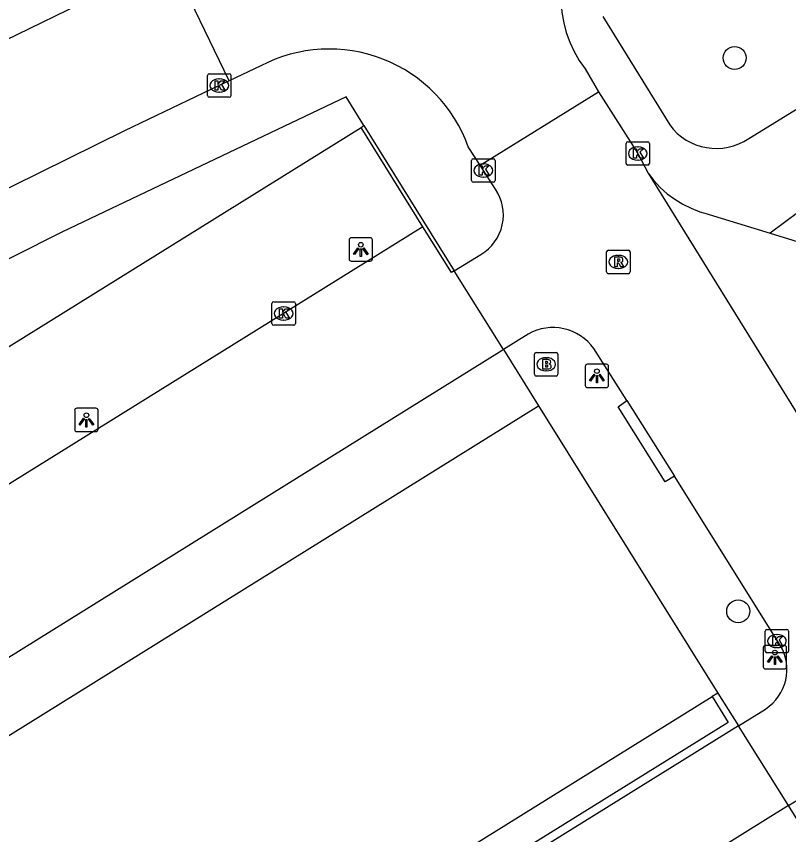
# Model space of a CAD drawing. Extents: x 159888 to 160757, y 384031 to 384746.
# Drawn here: x 160065.5 to 160098.43, y 384569.53 to 384604.42 of the extents above; entities that cross this region are included whole.
import ezdxf

# ---------------------------------------------------------------- set-up
doc = ezdxf.new("R2010")
doc.units = 0
for name, color, linetype in [('IMGEO_Boom', 7, 'Continuous'), ('IMGEO_Brandkraan', 7, 'Continuous'), ('IMGEO_Kolk', 7, 'Continuous'), ('IMGEO_Lichtpunt', 7, 'Continuous'), ('IMGEO_Muur', 7, 'Continuous'), ('IMGEO_Pand', 7, 'Continuous'), ('IMGEO_Parkeervlak_open', 7, 'Continuous'), ('IMGEO_Rijbaan_lokaal_open', 7, 'Continuous'), ('IMGEO_Rioolput', 7, 'Continuous'), ('IMGEO_Voetpad_open', 7, 'Continuous')]:
    doc.layers.add(name, color=color, linetype=linetype)

msp = doc.modelspace()

# ---------------------------------------------------------------- linework, layer by layer
at = {"layer": 'IMGEO_Boom'}
for centre in [(160096.127, 384602.648), (160096.281, 384579.05)]:
    msp.add_circle(centre, 0.489, dxfattribs=at)
at = {"layer": 'IMGEO_Brandkraan'}
for p, q in [((160087.592, 384589.157), (160087.592, 384590.009)), ((160087.667, 384590.083), (160088.519, 384590.083)), ((160088.593, 384590.009), (160088.593, 384589.157)), ((160088.08, 384589.863), (160088.105, 384589.863)), ((160088.103, 384589.303), (160088.078, 384589.303)), ((160088.519, 384589.083), (160087.667, 384589.083))]:
    msp.add_line(p, q, dxfattribs=at)
for points in [[(160087.592, 384589.157), (160087.592, 384590.009)], [(160087.667, 384590.083), (160088.519, 384590.083)], [(160088.593, 384590.009), (160088.593, 384589.157)], [(160087.94, 384589.783), (160087.94, 384589.383), (160088.153, 384589.383)], [(160088.171, 384589.783), (160087.94, 384589.783)], [(160088.119, 384589.702), (160088.065, 384589.702), (160088.065, 384589.626)], [(160088.065, 384589.626), (160088.118, 384589.626)], [(160088.127, 384589.55), (160088.065, 384589.55), (160088.065, 384589.469)], [(160088.065, 384589.469), (160088.127, 384589.469)], [(160088.519, 384589.083), (160087.667, 384589.083)]]:
    msp.add_lwpolyline(points, dxfattribs=at)
for centre, radius, start, end in [((160087.669, 384590.007), 0.0765, 91.552, 178.448), ((160087.669, 384590.007), 0.0765, 91.552, 178.448), ((160088.517, 384590.007), 0.0765, 1.552, 88.448), ((160088.517, 384590.007), 0.0765, 1.552, 88.448), ((160088.12, 384589.664), 0.0379, 267.8285, 90.9355), ((160088.128, 384589.509), 0.0404, 269.8759, 90.5077), ((160088.175, 384589.638), 0.145, 59.4692, 91.5367), ((160088.2, 384589.685), 0.0922, 285.5137, 58.1501), ((160088.205, 384589.493), 0.105, 301.3115, 78.989), ((160088.159, 384589.634), 0.251, 268.6676, 293.5347), ((160087.669, 384589.159), 0.0765, 181.552, 268.448), ((160087.669, 384589.159), 0.0765, 181.552, 268.448), ((160088.517, 384589.159), 0.0765, 271.552, 358.448), ((160088.517, 384589.159), 0.0765, 271.552, 358.448)]:
    msp.add_arc(centre, radius, start, end, dxfattribs=at)
for centre, major_axis, ratio, start_param, end_param in [((160088.079, 384589.583), (-0.387, 0.002), 0.722429, 4.712389, 7.853982), ((160088.104, 384589.583), (-0.39, 0.002), 0.717154, 1.570796, 4.712389)]:
    msp.add_ellipse(centre, major_axis=major_axis, ratio=ratio, start_param=start_param, end_param=end_param, dxfattribs=at)
at = {"layer": 'IMGEO_Kolk'}
for p, q in [((160073.652, 384601.046), (160073.652, 384601.898)), ((160073.727, 384601.972), (160074.579, 384601.972)), ((160074.653, 384601.898), (160074.653, 384601.046)), ((160074.14, 384601.752), (160074.165, 384601.752)), ((160074.163, 384601.192), (160074.138, 384601.192)), ((160074.579, 384600.972), (160073.727, 384600.972)), ((160091.498, 384598.149), (160091.498, 384599.001)), ((160091.573, 384599.075), (160092.425, 384599.075)), ((160092.499, 384599.001), (160092.499, 384598.149)), ((160091.986, 384598.855), (160092.011, 384598.855)), ((160084.915, 384597.423), (160084.915, 384598.275)), ((160084.99, 384598.349), (160085.842, 384598.349)), ((160085.916, 384598.275), (160085.916, 384597.423)), ((160092.009, 384598.295), (160091.984, 384598.295)), ((160085.403, 384598.129), (160085.428, 384598.129)), ((160092.425, 384598.075), (160091.573, 384598.075)), ((160085.842, 384597.349), (160084.99, 384597.349)), ((160085.426, 384597.569), (160085.401, 384597.569)), ((160076.399, 384591.324), (160076.399, 384592.176)), ((160076.474, 384592.25), (160077.326, 384592.25)), ((160076.887, 384592.03), (160076.912, 384592.03)), ((160077.4, 384592.176), (160077.4, 384591.324)), ((160076.91, 384591.47), (160076.885, 384591.47)), ((160077.326, 384591.25), (160076.474, 384591.25)), ((160097.43, 384577.353), (160097.43, 384578.205)), ((160097.505, 384578.279), (160098.357, 384578.279)), ((160097.918, 384578.059), (160097.943, 384578.059)), ((160098.431, 384578.205), (160098.431, 384577.353)), ((160097.941, 384577.499), (160097.916, 384577.499)), ((160098.357, 384577.279), (160097.505, 384577.279))]:
    msp.add_line(p, q, dxfattribs=at)
for points in [[(160073.652, 384601.046), (160073.652, 384601.898)], [(160073.727, 384601.972), (160074.579, 384601.972)], [(160074.653, 384601.898), (160074.653, 384601.046)], [(160073.973, 384601.672), (160074.096, 384601.672), (160074.096, 384601.521), (160074.226, 384601.672), (160074.39, 384601.672), (160074.244, 384601.521), (160074.397, 384601.272), (160074.245, 384601.272), (160074.16, 384601.436), (160074.096, 384601.369), (160074.096, 384601.272), (160073.973, 384601.272), (160073.973, 384601.672)], [(160074.579, 384600.972), (160073.727, 384600.972)], [(160091.498, 384598.149), (160091.498, 384599.001)], [(160091.573, 384599.075), (160092.425, 384599.075)], [(160092.499, 384599.001), (160092.499, 384598.149)], [(160091.819, 384598.775), (160091.942, 384598.775), (160091.942, 384598.624), (160092.072, 384598.775), (160092.236, 384598.775), (160092.09, 384598.624), (160092.243, 384598.375), (160092.091, 384598.375), (160092.006, 384598.539), (160091.942, 384598.472), (160091.942, 384598.375), (160091.819, 384598.375), (160091.819, 384598.775)], [(160084.915, 384597.423), (160084.915, 384598.275)], [(160084.99, 384598.349), (160085.842, 384598.349)], [(160085.916, 384598.275), (160085.916, 384597.423)], [(160085.236, 384598.049), (160085.359, 384598.049), (160085.359, 384597.898), (160085.489, 384598.049), (160085.653, 384598.049), (160085.507, 384597.898), (160085.66, 384597.649), (160085.508, 384597.649), (160085.423, 384597.813), (160085.359, 384597.746), (160085.359, 384597.649), (160085.236, 384597.649), (160085.236, 384598.049)], [(160092.425, 384598.075), (160091.573, 384598.075)], [(160085.842, 384597.349), (160084.99, 384597.349)], [(160076.399, 384591.324), (160076.399, 384592.176)], [(160076.474, 384592.25), (160077.326, 384592.25)], [(160077.4, 384592.176), (160077.4, 384591.324)], [(160076.72, 384591.95), (160076.843, 384591.95), (160076.843, 384591.799), (160076.973, 384591.95), (160077.137, 384591.95), (160076.991, 384591.799), (160077.144, 384591.55), (160076.992, 384591.55), (160076.907, 384591.714), (160076.843, 384591.647), (160076.843, 384591.55), (160076.72, 384591.55), (160076.72, 384591.95)], [(160077.326, 384591.25), (160076.474, 384591.25)], [(160097.43, 384577.353), (160097.43, 384578.205)], [(160097.505, 384578.279), (160098.357, 384578.279)], [(160098.431, 384578.205), (160098.431, 384577.353)], [(160097.751, 384577.979), (160097.874, 384577.979), (160097.874, 384577.828), (160098.004, 384577.979), (160098.168, 384577.979), (160098.022, 384577.828), (160098.175, 384577.579), (160098.023, 384577.579), (160097.938, 384577.743), (160097.874, 384577.676), (160097.874, 384577.579), (160097.751, 384577.579), (160097.751, 384577.979)], [(160098.357, 384577.279), (160097.505, 384577.279)]]:
    msp.add_lwpolyline(points, dxfattribs=at)
for centre, start, end in [((160073.729, 384601.896), 91.552, 178.448), ((160073.729, 384601.896), 91.552, 178.448), ((160074.577, 384601.896), 1.552, 88.448), ((160074.577, 384601.896), 1.552, 88.448), ((160073.729, 384601.048), 181.552, 268.448), ((160073.729, 384601.048), 181.552, 268.448), ((160074.577, 384601.048), 271.552, 358.448), ((160074.577, 384601.048), 271.552, 358.448), ((160091.575, 384598.999), 91.552, 178.448), ((160091.575, 384598.999), 91.552, 178.448), ((160092.423, 384598.999), 1.552, 88.448), ((160092.423, 384598.999), 1.552, 88.448), ((160084.992, 384598.273), 91.552, 178.448), ((160084.992, 384598.273), 91.552, 178.448), ((160085.84, 384598.273), 1.552, 88.448), ((160085.84, 384598.273), 1.552, 88.448), ((160091.575, 384598.151), 181.552, 268.448), ((160091.575, 384598.151), 181.552, 268.448), ((160092.423, 384598.151), 271.552, 358.448), ((160092.423, 384598.151), 271.552, 358.448), ((160084.992, 384597.425), 181.552, 268.448), ((160084.992, 384597.425), 181.552, 268.448), ((160085.84, 384597.425), 271.552, 358.448), ((160085.84, 384597.425), 271.552, 358.448), ((160076.476, 384592.174), 91.552, 178.448), ((160076.476, 384592.174), 91.552, 178.448), ((160077.324, 384592.174), 1.552, 88.448), ((160077.324, 384592.174), 1.552, 88.448), ((160076.476, 384591.326), 181.552, 268.448), ((160076.476, 384591.326), 181.552, 268.448), ((160077.324, 384591.326), 271.552, 358.448), ((160077.324, 384591.326), 271.552, 358.448), ((160097.507, 384578.203), 91.552, 178.448), ((160097.507, 384578.203), 91.552, 178.448), ((160098.355, 384578.203), 1.552, 88.448), ((160098.355, 384578.203), 1.552, 88.448), ((160097.507, 384577.355), 181.552, 268.448), ((160097.507, 384577.355), 181.552, 268.448), ((160098.355, 384577.355), 271.552, 358.448), ((160098.355, 384577.355), 271.552, 358.448)]:
    msp.add_arc(centre, 0.0765, start, end, dxfattribs=at)
for centre, major_axis, ratio, start_param, end_param in [((160074.139, 384601.472), (-0.387, 0.002), 0.722429, 4.712389, 7.853982), ((160074.164, 384601.472), (-0.39, 0.002), 0.717154, 1.570796, 4.712389), ((160091.985, 384598.575), (-0.387, 0.002), 0.722429, 4.712389, 7.853982), ((160092.01, 384598.575), (-0.39, 0.002), 0.717154, 1.570796, 4.712389), ((160085.402, 384597.849), (-0.387, 0.002), 0.722429, 4.712389, 7.853982), ((160085.427, 384597.849), (-0.39, 0.002), 0.717154, 1.570796, 4.712389), ((160076.886, 384591.75), (-0.387, 0.002), 0.722429, 4.712389, 7.853982), ((160076.911, 384591.75), (-0.39, 0.002), 0.717154, 1.570796, 4.712389), ((160097.917, 384577.779), (-0.387, 0.002), 0.722429, 4.712389, 7.853982), ((160097.942, 384577.779), (-0.39, 0.002), 0.717154, 1.570796, 4.712389)]:
    msp.add_ellipse(centre, major_axis=major_axis, ratio=ratio, start_param=start_param, end_param=end_param, dxfattribs=at)
at = {"layer": 'IMGEO_Lichtpunt'}
for p, q in [((160079.69, 384594.885), (160079.69, 384594.078)), ((160079.69, 384594.885), (160079.69, 384594.078)), ((160080.592, 384594.98), (160079.784, 384594.98)), ((160080.592, 384594.98), (160079.784, 384594.98)), ((160080.686, 384594.078), (160080.686, 384594.885)), ((160080.686, 384594.078), (160080.686, 384594.885)), ((160079.784, 384593.984), (160080.592, 384593.984)), ((160079.784, 384593.984), (160080.592, 384593.984)), ((160090.662, 384589.588), (160089.854, 384589.588)), ((160090.662, 384589.588), (160089.854, 384589.588)), ((160089.76, 384589.493), (160089.76, 384588.686)), ((160089.76, 384589.493), (160089.76, 384588.686)), ((160090.756, 384588.686), (160090.756, 384589.493)), ((160090.756, 384588.686), (160090.756, 384589.493)), ((160089.854, 384588.592), (160090.662, 384588.592)), ((160089.854, 384588.592), (160090.662, 384588.592)), ((160067.987, 384587.615), (160067.987, 384586.808)), ((160067.987, 384587.615), (160067.987, 384586.808)), ((160068.889, 384587.71), (160068.081, 384587.71)), ((160068.889, 384587.71), (160068.081, 384587.71)), ((160068.983, 384586.808), (160068.983, 384587.615)), ((160068.983, 384586.808), (160068.983, 384587.615)), ((160068.081, 384586.714), (160068.889, 384586.714)), ((160068.081, 384586.714), (160068.889, 384586.714)), ((160097.347, 384577.493), (160097.347, 384576.686)), ((160097.347, 384577.493), (160097.347, 384576.686)), ((160098.249, 384577.588), (160097.441, 384577.588)), ((160098.249, 384577.588), (160097.441, 384577.588)), ((160098.343, 384576.686), (160098.343, 384577.493)), ((160098.343, 384576.686), (160098.343, 384577.493)), ((160097.441, 384576.592), (160098.249, 384576.592)), ((160097.441, 384576.592), (160098.249, 384576.592))]:
    msp.add_line(p, q, dxfattribs=at)
for points in [[(160080.064, 384594.549), (160080.103, 384594.521), (160079.915, 384594.259), (160079.877, 384594.286), (160080.064, 384594.549)], [(160080.166, 384594.501), (160080.213, 384594.501), (160080.213, 384594.179), (160080.166, 384594.179), (160080.166, 384594.501)], [(160080.276, 384594.521), (160080.314, 384594.548), (160080.501, 384594.286), (160080.462, 384594.258), (160080.276, 384594.521)], [(160090.134, 384589.157), (160090.173, 384589.129), (160089.985, 384588.867), (160089.947, 384588.894), (160090.134, 384589.157)], [(160090.236, 384589.109), (160090.283, 384589.109), (160090.283, 384588.787), (160090.236, 384588.787), (160090.236, 384589.109)], [(160090.346, 384589.129), (160090.384, 384589.156), (160090.571, 384588.894), (160090.532, 384588.866), (160090.346, 384589.129)], [(160068.361, 384587.279), (160068.4, 384587.251), (160068.212, 384586.989), (160068.174, 384587.016), (160068.361, 384587.279)], [(160068.463, 384587.231), (160068.51, 384587.231), (160068.51, 384586.909), (160068.463, 384586.909), (160068.463, 384587.231)], [(160068.573, 384587.251), (160068.611, 384587.278), (160068.798, 384587.016), (160068.759, 384586.988), (160068.573, 384587.251)], [(160097.721, 384577.157), (160097.76, 384577.129), (160097.572, 384576.867), (160097.534, 384576.894), (160097.721, 384577.157)], [(160097.823, 384577.109), (160097.87, 384577.109), (160097.87, 384576.787), (160097.823, 384576.787), (160097.823, 384577.109)], [(160097.933, 384577.129), (160097.971, 384577.156), (160098.158, 384576.894), (160098.119, 384576.866), (160097.933, 384577.129)]]:
    msp.add_lwpolyline(points, dxfattribs=at)
for centre in [(160080.189, 384594.683), (160090.259, 384589.291), (160068.486, 384587.413), (160097.846, 384577.291)]:
    msp.add_circle(centre, 0.0994, dxfattribs=at)
for centre, start, end in [((160079.784, 384594.885), 90, 180), ((160079.784, 384594.885), 90, 180), ((160080.592, 384594.885), 0, 90), ((160080.592, 384594.885), 0, 90), ((160079.784, 384594.078), 180, 270), ((160079.784, 384594.078), 180, 270), ((160080.592, 384594.078), 270, 0), ((160080.592, 384594.078), 270, 360), ((160089.854, 384589.493), 90, 180), ((160089.854, 384589.493), 90, 180), ((160090.662, 384589.493), 0, 90), ((160090.662, 384589.493), 0, 90), ((160089.854, 384588.686), 180, 270), ((160089.854, 384588.686), 180, 270), ((160090.662, 384588.686), 270, 0), ((160090.662, 384588.686), 270, 360), ((160068.081, 384587.615), 90, 180), ((160068.081, 384587.615), 90, 180), ((160068.889, 384587.615), 0, 90), ((160068.889, 384587.615), 0, 90), ((160068.081, 384586.808), 180, 270), ((160068.081, 384586.808), 180, 270), ((160068.889, 384586.808), 270, 0), ((160068.889, 384586.808), 270, 360), ((160097.441, 384577.493), 90, 180), ((160097.441, 384577.493), 90, 180), ((160098.249, 384577.493), 0, 90), ((160098.249, 384577.493), 0, 90), ((160097.441, 384576.686), 180, 270), ((160097.441, 384576.686), 180, 270), ((160098.249, 384576.686), 270, 0), ((160098.249, 384576.686), 270, 360)]:
    msp.add_arc(centre, 0.0946, start, end, dxfattribs=at)
at = {"layer": 'IMGEO_Muur'}
for points in [[(160080.21, 384599.684), (160080.324, 384599.771)], [(160082.837, 384595.45), (160080.21, 384599.684)], [(160080.324, 384599.771), (160084.176, 384593.575)], [(160084.176, 384593.575), (160084.062, 384593.505), (160082.837, 384595.45)]]:
    msp.add_lwpolyline(points, dxfattribs=at)
at = {"layer": 'IMGEO_Pand'}
for points in [[(160058.915, 384569.852), (160087.761, 384587.808)], [(160087.761, 384587.808), (160095.408, 384575.563)], [(160066.902, 384557.838), (160095.167, 384575.42)], [(160095.408, 384575.563), (160095.167, 384575.42)]]:
    msp.add_lwpolyline(points, dxfattribs=at)
at = {"layer": 'IMGEO_Parkeervlak_open'}
msp.add_lwpolyline([(160046.319, 384578.614), (160080.21, 384599.684)], dxfattribs=at)
at = {"layer": 'IMGEO_Rijbaan_lokaal_open'}
for points in [[(160093.382, 384610.454), (160091.537, 384609.619), (160091.149, 384609.414), (160090.782, 384609.175), (160090.437, 384608.904), (160090.117, 384608.604), (160089.826, 384608.276), (160089.565, 384607.924), (160089.337, 384607.549), (160089.143, 384607.156), (160088.985, 384606.747), (160088.864, 384606.325), (160088.781, 384605.895), (160088.737, 384605.458), (160088.732, 384605.02), (160088.767, 384604.583), (160088.84, 384604.15), (160088.951, 384603.726), (160089.101, 384603.314), (160089.286, 384602.916), (160089.506, 384602.537), (160089.752, 384602.188), (160090.321, 384601.203)], [(160072.085, 384606.834), (160071.68, 384606.642), (160070.314, 384605.978), (160056.508, 384599.25), (160051.773, 384596.955)], [(160074.57, 384601.665), (160072.085, 384606.834)], [(160075.919, 384602.309), (160074.57, 384601.665)], [(160074.57, 384601.665), (160074.153, 384601.473), (160070.11, 384599.533), (160058.105, 384593.605), (160051.012, 384589.991)], [(160085.285, 384598.069), (160090.321, 384601.203)], [(160090.321, 384601.203), (160091.998, 384598.575), (160092.437, 384597.729)], [(160085.285, 384598.069), (160084.772, 384598.853)], [(160085.931, 384597.05), (160085.418, 384597.849), (160085.285, 384598.069)], [(160092.437, 384597.729), (160104.973, 384577.489), (160107.592, 384573.311), (160108.137, 384573.672)], [(160082.837, 384595.45), (160076.899, 384591.751), (160063.21, 384583.254), (160049.139, 384574.485), (160048.923, 384574.349)], [(160084.176, 384593.575), (160085.312, 384594.267)], [(160086.266, 384590.212), (160084.176, 384593.575)], [(160087.321, 384590.869), (160086.266, 384590.212)], [(160091.53, 384588.046), (160090.131, 384590.253)], [(160059.065, 384573.296), (160086.219, 384590.183), (160086.266, 384590.212)], [(160091.53, 384588.046), (160093.56, 384584.808)], [(160098.069, 384577.605), (160093.56, 384584.808)], [(160096.289, 384574.166), (160097.44, 384574.881)], [(160096.289, 384574.166), (160074.721, 384560.76)], [(160098.429, 384570.771), (160096.289, 384574.166)], [(160098.429, 384570.771), (160099.535, 384571.453)], [(160098.429, 384570.771), (160094.502, 384568.326)]]:
    msp.add_lwpolyline(points, dxfattribs=at)
for centre, radius, start, end in [((160078.84, 384596.724), 6.303, 19.7436, 117.6074), ((160084.303, 384595.952), 1.964, 300.9085, 34.0121), ((160088.384, 384589.003), 2.148, 35.5933, 119.6775), ((160096.348, 384576.568), 2.009, 302.9153, 31.0801)]:
    msp.add_arc(centre, radius, start, end, dxfattribs=at)
at = {"layer": 'IMGEO_Rioolput'}
for p, q in [((160090.746, 384594.448), (160091.598, 384594.448)), ((160090.671, 384593.522), (160090.671, 384594.374)), ((160091.159, 384594.228), (160091.184, 384594.228)), ((160091.672, 384594.374), (160091.672, 384593.522)), ((160091.598, 384593.448), (160090.746, 384593.448)), ((160091.182, 384593.668), (160091.157, 384593.668))]:
    msp.add_line(p, q, dxfattribs=at)
for points in [[(160090.746, 384594.448), (160091.598, 384594.448)], [(160090.671, 384593.522), (160090.671, 384594.374)], [(160091.26, 384594.146), (160091.008, 384594.148), (160091.008, 384593.748)], [(160091.672, 384594.374), (160091.672, 384593.522)], [(160091.008, 384593.748), (160091.132, 384593.748), (160091.132, 384593.91), (160091.143, 384593.91)], [(160091.186, 384594.067), (160091.132, 384594.067), (160091.132, 384593.986)], [(160091.132, 384593.986), (160091.184, 384593.986)], [(160091.19, 384593.881), (160091.261, 384593.748), (160091.401, 384593.748), (160091.336, 384593.874)], [(160091.598, 384593.448), (160090.746, 384593.448)]]:
    msp.add_lwpolyline(points, dxfattribs=at)
for centre, radius, start, end in [((160090.748, 384594.372), 0.0765, 91.552, 178.448), ((160090.748, 384594.372), 0.0765, 91.552, 178.448), ((160091.596, 384594.372), 0.0765, 1.552, 88.448), ((160091.596, 384594.372), 0.0765, 1.552, 88.448), ((160091.259, 384594.036), 0.109, 350.3612, 89.416), ((160091.142, 384593.857), 0.0533, 26.0293, 88.6989), ((160091.168, 384594.175), 0.19, 274.7715, 282.9687), ((160091.192, 384593.971), 0.0964, 77.0061, 93.1865), ((160091.206, 384594.028), 0.0378, 276.6634, 79.6772), ((160091.257, 384594.036), 0.112, 277.5842, 350.9817), ((160091.241, 384593.821), 0.108, 29.5134, 73.7905), ((160090.748, 384593.524), 0.0765, 181.552, 268.448), ((160090.748, 384593.524), 0.0765, 181.552, 268.448), ((160091.596, 384593.524), 0.0765, 271.552, 358.448), ((160091.596, 384593.524), 0.0765, 271.552, 358.448)]:
    msp.add_arc(centre, radius, start, end, dxfattribs=at)
for centre, major_axis, ratio, start_param, end_param in [((160091.158, 384593.948), (-0.387, 0.002), 0.722429, 4.712389, 7.853982), ((160091.183, 384593.948), (-0.39, 0.002), 0.717154, 1.570796, 4.712389)]:
    msp.add_ellipse(centre, major_axis=major_axis, ratio=ratio, start_param=start_param, end_param=end_param, dxfattribs=at)
at = {"layer": 'IMGEO_Voetpad_open'}
for points in [[(160096.731, 384599.212), (160100.758, 384601.692), (160116.343, 384611.201), (160132.533, 384621.049)], [(160090.514, 384604.421), (160093.359, 384599.796)], [(160080.324, 384599.771), (160079.561, 384600.984), (160067.469, 384595.226), (160061.105, 384592.035), (160061.164, 384591.917)], [(160101.924, 384598.362), (160097.641, 384595.169)], [(160092.437, 384597.729), (160092.683, 384597.415), (160092.956, 384597.124), (160093.254, 384596.858), (160093.574, 384596.62), (160093.915, 384596.412), (160094.272, 384596.235), (160094.644, 384596.091), (160094.859, 384596.024), (160097.641, 384595.169)], [(160097.641, 384595.169), (160099.581, 384594.573), (160099.919, 384594.452), (160100.244, 384594.301), (160100.554, 384594.122), (160100.847, 384593.916), (160101.12, 384593.684), (160101.372, 384593.429), (160101.6, 384593.153), (160101.802, 384592.857), (160110.282, 384579.275), (160111.937, 384576.581), (160108.292, 384574.259)], [(160086.266, 384590.212), (160087.761, 384587.808)], [(160093.56, 384584.808), (160093.167, 384584.568), (160091.165, 384587.774), (160091.53, 384588.046)], [(160095.167, 384575.42), (160095.85, 384574.31), (160067.65, 384556.788), (160066.902, 384557.838)], [(160095.408, 384575.563), (160096.289, 384574.166)], [(160109.97, 384552.226), (160098.429, 384570.771)]]:
    msp.add_lwpolyline(points, dxfattribs=at)
msp.add_arc((160095.347, 384601.247), 2.461, 216.1281, 304.2206, dxfattribs=at)

doc.saveas('drawing.dxf')
